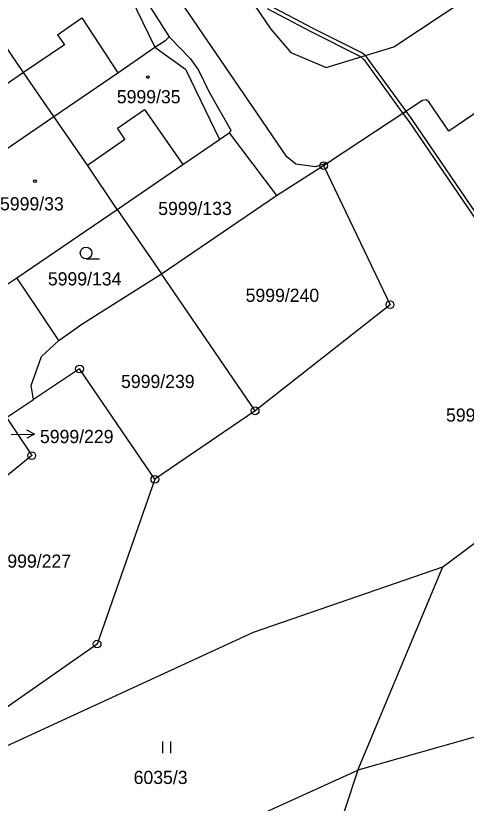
# Model space of a CAD drawing. Extents: x -644096 to -634268, y -1141430 to -1133463.
# Drawn here: x -639205.2 to -639147.1, y -1139033.9 to -1138932.3 of the extents above; entities that cross this region are included whole.
import ezdxf

# ---------------------------------------------------------------- set-up
doc = ezdxf.new("R2010")
doc.units = 0
for name, color, linetype in [('_CIVIL_CONSTRUCTION', 7, 'Continuous'), ('B_Hranice _3D', 7, 'Continuous'), ('M_Svah_Nasyp', 7, 'Continuous'), ('M_Svah_Zarez', 7, 'Continuous'), ('svrsek_osa_sjezdy', 7, 'Continuous'), ('svrsek_osa_terminal_VRT', 7, 'Continuous'), ('svrsek_osa_VRT', 7, 'Continuous'), ('svrsek_popisy_VRT', 7, 'Continuous'), ('terminal_VRT', 7, 'Continuous')]:
    doc.layers.add(name, color=color, linetype=linetype)

msp = doc.modelspace()

# ---------------------------------------------------------------- linework, layer by layer
at = {"layer": '_CIVIL_CONSTRUCTION'}
for centre, radius in [((-639165.49, -1138951.61), 0.5), ((-639165.49, -1138951.61), 0.0303), ((-639156.93, -1138969.57), 0.5), ((-639156.93, -1138969.57), 0.0303), ((-639196.97, -1138977.86), 0.5), ((-639196.97, -1138977.86), 0.0303), ((-639174.33, -1138983.26), 0.5), ((-639174.33, -1138983.26), 0.0303), ((-639203.13, -1138989.05), 0.5), ((-639203.13, -1138989.05), 0.0303), ((-639187.25, -1138992.1), 0.5), ((-639187.25, -1138992.1), 0.0303), ((-639194.7, -1139013.37), 0.5), ((-639194.7, -1139013.37), 0.0303)]:
    msp.add_circle(centre, radius, dxfattribs=at)
at = {"layer": 'B_Hranice _3D'}
for points in [[(-639172.79, -1138931.34), (-639167.07, -1138934.35), (-639160.83, -1138937.48), (-639160.7, -1138937.59), (-639160.31, -1138937.91), (-639155.26, -1138944.87), (-639154.85, -1138944.6), (-639159.95, -1138937.57), (-639160.13, -1138937.42), (-639160.55, -1138937.06), (-639166.85, -1138933.91), (-639172.47, -1138930.94)], [(-639023.86, -1139007.98), (-639035.15, -1139001.56), (-639050.33, -1138990.91), (-639062.1, -1138980.6), (-639089.26, -1138948.8), (-639090.46, -1138947.92), (-639091.64, -1138947.05), (-639092.69, -1138947.7), (-639094.9, -1138949.08), (-639107.37, -1138958.35), (-639113.74, -1138965.06), (-639122.34, -1138970.09), (-639124.05, -1138970.8), (-639127.63, -1138971.59), (-639130.16, -1138971.83), (-639133.4, -1138971.39), (-639134.95, -1138970.92), (-639136.61, -1138969.89), (-639138.62, -1138967.99), (-639141.53, -1138964.09), (-639154.08, -1138945.67), (-639154.85, -1138944.6), (-639155.26, -1138944.87)], [(-639155.26, -1138944.87), (-639154.48, -1138945.95), (-639141.93, -1138964.39), (-639139, -1138968.33), (-639136.91, -1138970.29), (-639135.15, -1138971.38), (-639133.5, -1138971.89), (-639130.18, -1138972.33), (-639127.55, -1138972.09), (-639123.89, -1138971.28), (-639122.12, -1138970.53), (-639113.42, -1138965.46), (-639107.03, -1138958.73), (-639094.62, -1138949.5), (-639094.05, -1138949.14), (-639091.34, -1138951), (-639070.13, -1138975.8), (-639068.6, -1138974.4), (-639063.62, -1138979.9), (-639061.97, -1138981.45), (-639056.8, -1138986.42), (-639049.02, -1138993.22), (-639030.29, -1139007.11)]]:
    msp.add_lwpolyline(points, dxfattribs=at)
at = {"layer": 'M_Svah_Nasyp'}
for p, q in [((-639191.6, -1138927.23), (-639187.27, -1138936.34)), ((-639199.8, -1138934.74), (-639196.65, -1138932.56)), ((-639196.65, -1138932.56), (-639192.05, -1138939.62)), ((-639199.8, -1138934.74), (-639198.91, -1138936.04)), ((-639198.91, -1138936.04), (-639204.18, -1138939.6)), ((-639187.27, -1138936.34), (-639183.31, -1138939.18)), ((-639183.31, -1138939.18), (-639178.94, -1138948.26)), ((-639204.18, -1138939.6), (-639209.49, -1138943.22)), ((-639192.07, -1138946.8), (-639188.58, -1138944.38)), ((-639188.58, -1138944.38), (-639183.65, -1138951.45)), ((-639191.11, -1138948.19), (-639192.07, -1138946.8)), ((-639195.96, -1138951.54), (-639191.11, -1138948.19))]:
    msp.add_line(p, q, dxfattribs=at)
at = {"layer": 'M_Svah_Zarez'}
for centre in [(-639188.16, -1138940.18), (-639202.71, -1138953.62)]:
    msp.add_circle(centre, 0.175, dxfattribs=at)
at = {"layer": 'svrsek_osa_sjezdy'}
for p, q in [((-639196.13, -1138963.64), (-639194.38, -1138963.64)), ((-639186.21, -1139027.45), (-639186.21, -1139025.95)), ((-639185.21, -1139027.45), (-639185.21, -1139025.95))]:
    msp.add_line(p, q, dxfattribs=at)
msp.add_circle((-639196.13, -1138962.89), 0.75, dxfattribs=at)
at = {"layer": 'svrsek_osa_terminal_VRT'}
msp.add_arc((-642050.26, -1145189.6), 8802.25, 41.413152, 75.317049, dxfattribs=at)
at = {"layer": 'svrsek_popisy_VRT'}
for p, q in [((-639202.77, -1138986.27), (-639203.78, -1138985.78)), ((-639205.77, -1138986.32), (-639202.77, -1138986.27)), ((-639202.77, -1138986.27), (-639203.76, -1138986.79))]:
    msp.add_line(p, q, dxfattribs=at)
at = {"layer": 'terminal_VRT'}
for p, q in [((-639177.67, -1138947.4), (-639171.57, -1138955.48)), ((-639165.49, -1138951.61), (-639164.88, -1138951.22)), ((-639171.57, -1138955.48), (-639165.49, -1138951.61)), ((-639186.41, -1138965.6), (-639171.57, -1138955.48)), ((-639205.05, -1138966.08), (-639192.13, -1138957.26)), ((-639192.13, -1138957.26), (-639186.41, -1138965.6)), ((-639174.33, -1138983.26), (-639186.41, -1138965.6)), ((-639206.38, -1138984.13), (-639202.9, -1138981.81)), ((-639174.33, -1138983.26), (-639187.25, -1138992.1)), ((-639161.1, -1139029.66), (-639150.13, -1139003.42)), ((-639141.68, -1139024.11), (-639161.1, -1139029.66)), ((-639217.02, -1139054.98), (-639161.1, -1139029.66))]:
    msp.add_line(p, q, dxfattribs=at)
for points in [[(-639194.96, -1138882.98), (-639197.68, -1138887.2), (-639198.89, -1138892.3), (-639196.91, -1138897.78), (-639186.45, -1138913.16), (-639183.4, -1138917.65), (-639172.32, -1138933.99), (-639169.73, -1138937.02), (-639165.17, -1138938.94), (-639156.44, -1138936.3), (-639127.81, -1138917.28)], [(-639164.88, -1138951.22), (-639166.56, -1138951.76), (-639169.06, -1138951.42), (-639170.25, -1138950.48), (-639174.04, -1138944.92), (-639189.34, -1138922.48), (-639203.01, -1138902.5), (-639207.41, -1138899.21), (-639212.85, -1138898.57), (-639216.97, -1138900.32), (-639226.51, -1138906.86)], [(-639193.51, -1138923.04), (-639190.72, -1138926.61), (-639185.43, -1138935)], [(-639122.85, -1138923.08), (-639123.64, -1138923.31), (-639130.67, -1138928.17), (-639127.82, -1138932.5), (-639149.37, -1138947.18), (-639151.93, -1138943.36), (-639152.28, -1138943.12), (-639152.74, -1138943.21), (-639164.88, -1138951.22)], [(-639200.3, -1138945.29), (-639204.18, -1138939.6), (-639208.47, -1138933.31)], [(-639200.3, -1138945.29), (-639192.05, -1138939.62), (-639187.27, -1138936.34), (-639185.84, -1138935.42), (-639185.43, -1138935)], [(-639185.43, -1138935), (-639182.7, -1138937.8), (-639181.61, -1138939.3), (-639180.3, -1138942.03), (-639177.45, -1138947.05), (-639177.67, -1138947.4)], [(-639214.76, -1138955.15), (-639213.5, -1138954.29), (-639208.92, -1138951.17), (-639200.3, -1138945.29)], [(-639192.13, -1138957.26), (-639195.96, -1138951.54), (-639200.3, -1138945.29)], [(-639192.13, -1138957.26), (-639183.65, -1138951.45), (-639178.94, -1138948.26), (-639177.67, -1138947.4)], [(-639165.49, -1138951.61), (-639156.93, -1138969.57), (-639174.33, -1138983.26)], [(-639214.76, -1138955.15), (-639212.16, -1138958.95), (-639206.58, -1138967.13), (-639205.33, -1138966.29), (-639205.05, -1138966.08)], [(-639199.62, -1138974.19), (-639196.69, -1138972.06), (-639186.41, -1138965.6)], [(-639199.62, -1138974.19), (-639202.4, -1138970.04), (-639205.05, -1138966.08)], [(-639202.9, -1138981.81), (-639203.21, -1138980), (-639201.87, -1138976.27), (-639199.62, -1138974.19)], [(-639187.25, -1138992.1), (-639196.97, -1138977.86), (-639202.9, -1138981.81)], [(-639206.38, -1138984.13), (-639203.13, -1138989.05), (-639207.65, -1138992.69)], [(-639150.13, -1139003.42), (-639127.02, -1138986.1), (-639126.73, -1138985.88)], [(-639187.25, -1138992.1), (-639194.7, -1139013.37), (-639206.98, -1139021.99)], [(-639217.02, -1139054.98), (-639210.29, -1139028.32), (-639174.55, -1139011.82), (-639150.13, -1139003.42)], [(-639161.1, -1139029.66), (-639164.64, -1139040.44), (-639217.13, -1139060.16)]]:
    msp.add_lwpolyline(points, dxfattribs=at)

# ---------------------------------------------------------------- texts
at = {"layer": 'svrsek_osa_VRT'}
for s, p in [('5999/35', (-639192.16, -1138943.57)), ('5999/33', (-639207.22, -1138957.39)), ('5999/133', (-639186.82, -1138957.99)), ('5999/134', (-639201.05, -1138967.08)), ('5999/240', (-639175.55, -1138969.2)), ('5999/239', (-639191.61, -1138980.32)), ('5999/54', (-639149.71, -1138984.66)), ('5999/229', (-639202.07, -1138987.43)), ('5999/227', (-639207.54, -1139003.51)), ('6035/3', (-639189.99, -1139031.43))]:
    msp.add_text(s, height=1.7, dxfattribs=at).set_placement(p)

doc.saveas('drawing.dxf')
